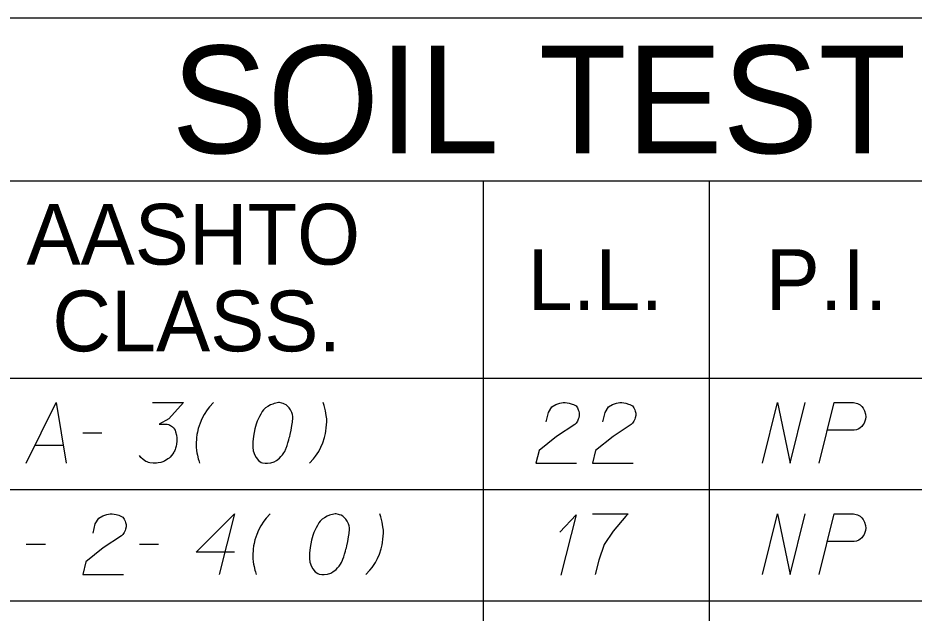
# Model space of a CAD drawing. Extents: x 2074207 to 2076812, y 516372 to 523312.
# Drawn here: x 2076453.5 to 2076524.4, y 519433.5 to 519480.5 of the extents above; entities that cross this region are included whole.
import ezdxf

# ---------------------------------------------------------------- set-up
doc = ezdxf.new("R2010")
doc.units = 0
for name, color, linetype in [('Prop DirtTable_ Soil Test Results - Outline (Major)', 7, 'Continuous'), ('Prop DirtTable_ Soil Test Results - Outline (Minor)', 7, 'Continuous'), ('Prop DirtTable_ Soil Test Results - Tx (Header - Large)', 7, 'Continuous'), ('Prop DirtTable_ Soil Test Results - Tx (Header - Small)', 7, 'Continuous'), ('Prop DirtTable_ Soil Test Results - Tx (Sample Data)', 7, 'Continuous')]:
    doc.layers.add(name, color=color, linetype=linetype)

msp = doc.modelspace()

# ---------------------------------------------------------------- linework, layer by layer
at = {"layer": 'Prop DirtTable_ Soil Test Results - Outline (Major)'}
for p, q in [((2076260.609, 519480.498), (2076811.903, 519480.498)), ((2076260.609, 519452.013), (2076811.903, 519452.013)), ((2076260.609, 519452.013), (2076811.903, 519452.013))]:
    msp.add_line(p, q, dxfattribs=at)
at = {"layer": 'Prop DirtTable_ Soil Test Results - Outline (Minor)'}
for p, q in [((2076260.609, 519467.613), (2076811.903, 519467.613)), ((2076490.31, 519467.613), (2076490.31, 519443.213)), ((2076508.192, 519467.613), (2076508.192, 519443.213)), ((2076260.609, 519443.213), (2076811.903, 519443.213)), ((2076260.609, 519443.213), (2076811.903, 519443.213)), ((2076490.31, 519443.213), (2076490.31, 519434.413)), ((2076508.192, 519443.213), (2076508.192, 519434.413)), ((2076260.609, 519434.413), (2076811.903, 519434.413)), ((2076260.609, 519434.413), (2076811.903, 519434.413)), ((2076490.31, 519434.413), (2076490.31, 519425.613)), ((2076508.192, 519434.413), (2076508.192, 519425.613))]:
    msp.add_line(p, q, dxfattribs=at)
at = {"layer": 'Prop DirtTable_ Soil Test Results - Tx (Sample Data)'}
for points in [[(2076454.156, 519445.291), (2076456.519, 519450.091), (2076457.33, 519445.291)], [(2076464.139, 519450.091), (2076466.608, 519450.091), (2076465.444, 519448.806), (2076464.668, 519448.39), (2076465.303, 519448.39), (2076465.444, 519448.352), (2076465.514, 519448.315), (2076465.585, 519448.277), (2076465.655, 519448.239), (2076465.797, 519448.126), (2076465.867, 519448.012), (2076465.938, 519447.899), (2076465.973, 519447.785), (2076466.043, 519447.521), (2076466.079, 519447.294), (2076466.079, 519447.181), (2076466.079, 519447.03), (2076466.043, 519446.803), (2076466.008, 519446.652), (2076465.973, 519446.5), (2076465.938, 519446.387), (2076465.902, 519446.311), (2076465.867, 519446.236), (2076465.832, 519446.16), (2076465.761, 519446.047), (2076465.655, 519445.896), (2076465.55, 519445.782), (2076465.479, 519445.707), (2076465.373, 519445.631), (2076465.267, 519445.555), (2076465.126, 519445.48), (2076465.056, 519445.442), (2076464.809, 519445.367), (2076464.597, 519445.329), (2076464.456, 519445.291), (2076464.209, 519445.291), (2076463.927, 519445.329), (2076463.821, 519445.367), (2076463.715, 519445.404), (2076463.609, 519445.442), (2076463.504, 519445.518), (2076463.398, 519445.593), (2076463.221, 519445.744), (2076463.116, 519445.896)], [(2076468.971, 519450.091), (2076468.654, 519449.751), (2076468.478, 519449.524), (2076468.231, 519449.146), (2076468.054, 519448.806), (2076467.913, 519448.466), (2076467.772, 519448.05), (2076467.701, 519447.748), (2076467.666, 519447.559), (2076467.631, 519447.294), (2076467.596, 519446.803), (2076467.596, 519446.576), (2076467.631, 519446.311), (2076467.666, 519446.122), (2076467.701, 519445.933), (2076467.772, 519445.631), (2076467.807, 519445.518), (2076467.878, 519445.291)], [(2076474.192, 519450.091), (2076474.122, 519450.091), (2076473.91, 519450.053), (2076473.769, 519450.015), (2076473.663, 519449.978), (2076473.487, 519449.902), (2076473.275, 519449.789), (2076473.099, 519449.675), (2076472.922, 519449.524), (2076472.816, 519449.373), (2076472.711, 519449.184), (2076472.605, 519448.995), (2076472.499, 519448.768), (2076472.428, 519448.617), (2076472.358, 519448.39), (2076472.252, 519448.012), (2076472.146, 519447.445), (2076472.076, 519446.992), (2076472.076, 519446.576), (2076472.111, 519446.274), (2076472.252, 519445.933), (2076472.358, 519445.744), (2076472.534, 519445.518), (2076472.746, 519445.367), (2076472.852, 519445.329), (2076473.063, 519445.291), (2076473.24, 519445.291), (2076473.522, 519445.329), (2076473.769, 519445.404), (2076473.945, 519445.518), (2076474.192, 519445.707), (2076474.298, 519445.82), (2076474.439, 519445.971), (2076474.545, 519446.122), (2076474.615, 519446.236), (2076474.686, 519446.425), (2076474.721, 519446.5), (2076474.792, 519446.689), (2076474.862, 519446.916), (2076474.933, 519447.143), (2076474.968, 519447.294), (2076475.003, 519447.407), (2076475.039, 519447.559), (2076475.109, 519447.899), (2076475.145, 519448.088), (2076475.18, 519448.277), (2076475.215, 519448.541), (2076475.25, 519448.881), (2076475.25, 519448.995), (2076475.215, 519449.146), (2076475.18, 519449.297), (2076475.074, 519449.524), (2076474.968, 519449.675), (2076474.862, 519449.789), (2076474.721, 519449.902), (2076474.58, 519449.978), (2076474.474, 519450.015), (2076474.369, 519450.053), (2076474.192, 519450.091)], [(2076476.556, 519445.291), (2076476.873, 519445.631), (2076477.049, 519445.858), (2076477.296, 519446.236), (2076477.473, 519446.576), (2076477.614, 519446.916), (2076477.755, 519447.332), (2076477.826, 519447.634), (2076477.861, 519447.823), (2076477.896, 519448.088), (2076477.931, 519448.579), (2076477.931, 519448.806), (2076477.896, 519449.07), (2076477.861, 519449.259), (2076477.826, 519449.448), (2076477.755, 519449.751), (2076477.72, 519449.864), (2076477.649, 519450.091)], [(2076495.287, 519448.579), (2076495.463, 519449.297), (2076495.746, 519449.751), (2076496.063, 519449.94), (2076496.38, 519450.053), (2076496.627, 519450.091), (2076496.804, 519450.091), (2076497.121, 519450.053), (2076497.333, 519449.978), (2076497.439, 519449.94), (2076497.65, 519449.826), (2076497.756, 519449.675), (2076497.827, 519449.524), (2076497.862, 519449.411), (2076497.897, 519449.259), (2076497.897, 519449.07), (2076497.862, 519448.881), (2076497.827, 519448.768), (2076497.756, 519448.617), (2076497.65, 519448.466), (2076497.545, 519448.352), (2076496.098, 519447.407), (2076494.723, 519446.311), (2076494.476, 519445.291), (2076497.686, 519445.291)], [(2076499.767, 519448.579), (2076499.943, 519449.297), (2076500.226, 519449.751), (2076500.543, 519449.94), (2076500.86, 519450.053), (2076501.107, 519450.091), (2076501.284, 519450.091), (2076501.601, 519450.053), (2076501.813, 519449.978), (2076501.919, 519449.94), (2076502.13, 519449.826), (2076502.236, 519449.675), (2076502.307, 519449.524), (2076502.342, 519449.411), (2076502.377, 519449.259), (2076502.377, 519449.07), (2076502.342, 519448.881), (2076502.307, 519448.768), (2076502.236, 519448.617), (2076502.13, 519448.466), (2076502.025, 519448.352), (2076500.578, 519447.407), (2076499.203, 519446.311), (2076498.956, 519445.291), (2076502.166, 519445.291)], [(2076512.396, 519445.291), (2076513.595, 519450.091), (2076514.583, 519445.291), (2076515.782, 519450.091)], [(2076516.876, 519445.291), (2076518.075, 519450.091), (2076519.592, 519450.091), (2076519.803, 519450.053), (2076519.909, 519450.015), (2076520.121, 519449.902), (2076520.262, 519449.789), (2076520.368, 519449.637), (2076520.474, 519449.448), (2076520.544, 519449.184), (2076520.58, 519448.957), (2076520.544, 519448.768), (2076520.509, 519448.617), (2076520.438, 519448.466), (2076520.368, 519448.352), (2076520.262, 519448.201), (2076520.121, 519448.088), (2076520.015, 519448.012), (2076519.839, 519447.937), (2076519.662, 519447.899), (2076517.546, 519447.899)], [(2076458.636, 519447.71), (2076460.152, 519447.71)], [(2076454.861, 519446.727), (2076457.083, 519446.727)], [(2076459.447, 519439.779), (2076459.623, 519440.497), (2076459.906, 519440.951), (2076460.223, 519441.14), (2076460.54, 519441.253), (2076460.787, 519441.291), (2076460.964, 519441.291), (2076461.281, 519441.253), (2076461.493, 519441.178), (2076461.599, 519441.14), (2076461.81, 519441.026), (2076461.916, 519440.875), (2076461.987, 519440.724), (2076462.022, 519440.611), (2076462.057, 519440.459), (2076462.057, 519440.27), (2076462.022, 519440.081), (2076461.987, 519439.968), (2076461.916, 519439.817), (2076461.81, 519439.666), (2076461.705, 519439.552), (2076460.258, 519438.607), (2076458.883, 519437.511), (2076458.636, 519436.491), (2076461.846, 519436.491)], [(2076470.629, 519438.267), (2076467.596, 519438.267), (2076470.629, 519441.291), (2076469.43, 519436.491)], [(2076473.451, 519441.291), (2076473.134, 519440.951), (2076472.958, 519440.724), (2076472.711, 519440.346), (2076472.534, 519440.006), (2076472.393, 519439.666), (2076472.252, 519439.25), (2076472.181, 519438.948), (2076472.146, 519438.759), (2076472.111, 519438.494), (2076472.076, 519438.003), (2076472.076, 519437.776), (2076472.111, 519437.511), (2076472.146, 519437.322), (2076472.181, 519437.133), (2076472.252, 519436.831), (2076472.287, 519436.718), (2076472.358, 519436.491)], [(2076478.672, 519441.291), (2076478.602, 519441.291), (2076478.39, 519441.253), (2076478.249, 519441.215), (2076478.143, 519441.178), (2076477.967, 519441.102), (2076477.755, 519440.989), (2076477.579, 519440.875), (2076477.402, 519440.724), (2076477.296, 519440.573), (2076477.191, 519440.384), (2076477.085, 519440.195), (2076476.979, 519439.968), (2076476.908, 519439.817), (2076476.838, 519439.59), (2076476.732, 519439.212), (2076476.626, 519438.645), (2076476.556, 519438.192), (2076476.556, 519437.776), (2076476.591, 519437.474), (2076476.732, 519437.133), (2076476.838, 519436.944), (2076477.014, 519436.718), (2076477.226, 519436.567), (2076477.332, 519436.529), (2076477.543, 519436.491), (2076477.72, 519436.491), (2076478.002, 519436.529), (2076478.249, 519436.604), (2076478.425, 519436.718), (2076478.672, 519436.907), (2076478.778, 519437.02), (2076478.919, 519437.171), (2076479.025, 519437.322), (2076479.095, 519437.436), (2076479.166, 519437.625), (2076479.201, 519437.7), (2076479.272, 519437.889), (2076479.342, 519438.116), (2076479.413, 519438.343), (2076479.448, 519438.494), (2076479.483, 519438.607), (2076479.519, 519438.759), (2076479.589, 519439.099), (2076479.625, 519439.288), (2076479.66, 519439.477), (2076479.695, 519439.741), (2076479.73, 519440.081), (2076479.73, 519440.195), (2076479.695, 519440.346), (2076479.66, 519440.497), (2076479.554, 519440.724), (2076479.448, 519440.875), (2076479.342, 519440.989), (2076479.201, 519441.102), (2076479.06, 519441.178), (2076478.954, 519441.215), (2076478.849, 519441.253), (2076478.672, 519441.291)], [(2076481.036, 519436.491), (2076481.353, 519436.831), (2076481.529, 519437.058), (2076481.776, 519437.436), (2076481.953, 519437.776), (2076482.094, 519438.116), (2076482.235, 519438.532), (2076482.306, 519438.834), (2076482.341, 519439.023), (2076482.376, 519439.288), (2076482.411, 519439.779), (2076482.411, 519440.006), (2076482.376, 519440.27), (2076482.341, 519440.459), (2076482.306, 519440.648), (2076482.235, 519440.951), (2076482.2, 519441.064), (2076482.129, 519441.291)], [(2076496.38, 519439.855), (2076497.65, 519441.215), (2076496.451, 519436.453)], [(2076498.956, 519441.291), (2076501.778, 519441.291), (2076501.601, 519441.102), (2076500.578, 519439.93), (2076499.873, 519438.872), (2076499.449, 519437.625), (2076499.167, 519436.491)], [(2076512.396, 519436.491), (2076513.595, 519441.291), (2076514.583, 519436.491), (2076515.782, 519441.291)], [(2076516.876, 519436.491), (2076518.075, 519441.291), (2076519.592, 519441.291), (2076519.803, 519441.253), (2076519.909, 519441.215), (2076520.121, 519441.102), (2076520.262, 519440.989), (2076520.368, 519440.837), (2076520.474, 519440.648), (2076520.544, 519440.384), (2076520.58, 519440.157), (2076520.544, 519439.968), (2076520.509, 519439.817), (2076520.438, 519439.666), (2076520.368, 519439.552), (2076520.262, 519439.401), (2076520.121, 519439.288), (2076520.015, 519439.212), (2076519.839, 519439.137), (2076519.662, 519439.099), (2076517.546, 519439.099)], [(2076454.156, 519438.91), (2076455.672, 519438.91)], [(2076463.116, 519438.91), (2076464.632, 519438.91)]]:
    msp.add_lwpolyline(points, dxfattribs=at)

# ---------------------------------------------------------------- texts
at = {"layer": 'Prop DirtTable_ Soil Test Results - Tx (Header - Large)'}
msp.add_text('SOIL TEST RESULTS', height=8.50001, dxfattribs=at).set_placement((2076465.656, 519469.805))
at = {"layer": 'Prop DirtTable_ Soil Test Results - Tx (Header - Small)'}
for s, p in [('AASHTO', (2076454.182, 519460.999)), ('L.L.', (2076493.827, 519457.413)), ('P.I.', (2076512.654, 519457.413)), ('CLASS.', (2076456.225, 519454.142))]:
    msp.add_text(s, height=4.8, dxfattribs=at).set_placement(p)

doc.saveas('drawing.dxf')
